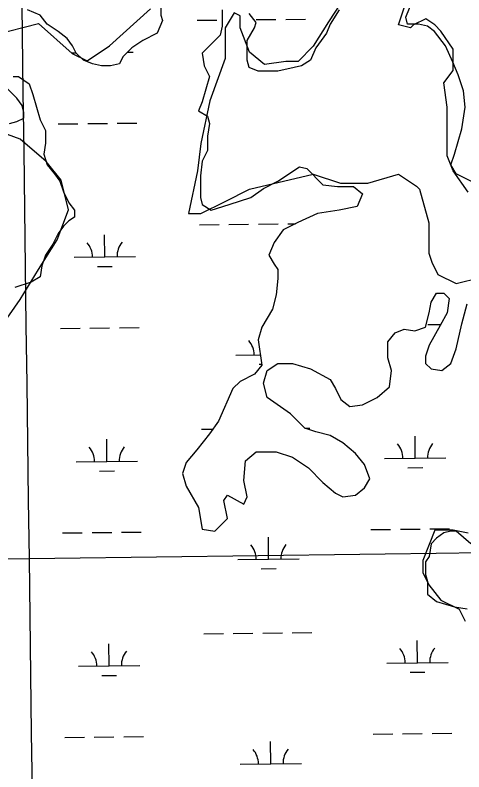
# Model space of a CAD drawing. Extents: x 3734862 to 3772949, y 391520 to 417239.
# Drawn here: x 3752124 to 3752854, y 408795 to 410026 of the extents above; entities that cross this region are included whole.
import ezdxf

# ---------------------------------------------------------------- set-up
doc = ezdxf.new("R2010")
doc.units = 0
for name, color, linetype in [('V-GRID-MAJR', 7, 'Continuous'), ('V-TOPO-SHOR', 7, 'Continuous'), ('V-WETL-SWMP', 7, 'Continuous')]:
    doc.layers.add(name, color=color, linetype=linetype)

msp = doc.modelspace()

# ---------------------------------------------------------------- linework, layer by layer
at = {"layer": 'V-GRID-MAJR'}
for points in [[(3752303.869, 397025.235), (3752225.4590000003, 403082.159), (3752147.005, 409142.456), (3752068.551, 415202.757), (3752068.507, 415206.125)], [(3738908.566, 408973.485), (3741556.258, 409006.89400000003), (3746851.637, 409074.29000000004), (3752147.005, 409142.456), (3757442.364, 409211.393), (3762737.7120000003, 409281.10000000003), (3768033.0500000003, 409351.577), (3770680.715, 409387.104)]]:
    msp.add_spline(points, degree=3, dxfattribs=at)
at = {"layer": 'V-TOPO-SHOR'}
for points in [[(3752089.4316890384, 409994.0989449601), (3752162.184332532, 410012.28710583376), (3752216.7488151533, 409963.7853435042), (3752240.9996963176, 409951.65990292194), (3752277.3760180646, 409975.91078408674), (3752344.065941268, 410036.53798699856)], [(3752653.626571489, 410044.82850405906), (3752633.827392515, 410015.1297355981), (3752609.0784187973, 409975.53137765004), (3752584.32944508, 409950.78240393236), (3752564.5302661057, 409950.78240393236), (3752529.881702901, 409945.8326091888), (3752505.1327291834, 409965.631788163), (3752490.2833449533, 410005.23014611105), (3752490.2833449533, 410025.02932508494), (3752480.383755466, 410029.9791198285), (3752465.5343712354, 410005.23014611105), (3752465.5343712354, 409985.43096713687), (3752465.5343712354, 409955.73219867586), (3752440.7853975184, 409886.43507226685), (3752425.9360132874, 409817.13794585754), (3752420.986218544, 409772.5897931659), (3752406.1368343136, 409703.2926667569), (3752425.9360132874, 409703.2926667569), (3752465.5343712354, 409723.091845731), (3752505.1327291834, 409742.89102470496), (3752609.0784187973, 409767.6399984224), (3752653.626571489, 409752.790614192), (3752698.1747241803, 409752.790614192), (3752747.6726716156, 409767.6399984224), (3752777.3714400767, 409747.84081944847), (3752782.3212348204, 409742.89102470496), (3752797.1706190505, 409688.4432825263), (3752797.1706190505, 409668.64410355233), (3752797.1706190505, 409658.74451406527), (3752797.1706190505, 409638.9453350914), (3752802.120413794, 409624.09595086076), (3752812.020003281, 409604.2967718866), (3752841.7187717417, 409589.4473876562), (3752881.31712969, 409599.3469771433)], [(3752861.517950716, 409737.9412299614), (3752836.7689769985, 409772.5897931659), (3752826.8693875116, 409797.3387668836), (3752826.8693875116, 409836.93712483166), (3752826.8693875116, 409876.5354827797), (3752821.9195927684, 409916.1338407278), (3752836.7689769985, 409935.93301970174), (3752836.7689769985, 409970.5815829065), (3752816.9697980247, 410000.2803513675), (3752807.070208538, 410010.17994085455), (3752792.220824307, 410020.0795303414), (3752772.4216453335, 410010.17994085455), (3752767.47185059, 410005.23014611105), (3752747.6726716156, 410010.17994085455), (3752757.572261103, 410039.87870931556)], [(3752089.4316890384, 409503.0186013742), (3752131.870731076, 409563.645804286), (3752162.184332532, 409612.1475666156), (3752192.497933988, 409660.64932894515), (3752210.686094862, 409709.1510912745), (3752198.5606542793, 409757.6528536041), (3752174.3097731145, 409787.96645506), (3752131.870731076, 409824.3427768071), (3752065.180807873, 409848.5936579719)], [(3752861.517950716, 409183.56421868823), (3752836.7689769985, 409188.5140134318), (3752807.070208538, 409188.5140134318), (3752787.2710295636, 409139.01606599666), (3752787.2710295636, 409119.2168870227), (3752797.1706190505, 409099.4177080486), (3752816.9697980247, 409074.66873433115), (3752846.6685664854, 409059.81935010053), (3752856.5681559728, 409040.0201711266)]]:
    msp.add_lwpolyline(points, dxfattribs=at)
at = {"layer": 'V-WETL-SWMP'}
for p, q in [((3752420.299438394, 410017.7577447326), (3752452.297640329, 410018.0957368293)), ((3752516.2940442, 410018.7717210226), (3752548.292246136, 410019.1097131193)), ((3752564.291347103, 410019.27870916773), (3752596.2895490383, 410019.6167012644)), ((3752216.2548874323, 409964.8576229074), (3752222.9110243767, 409964.9279306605)), ((3752306.760966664, 409965.8136247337), (3752316.24926848, 409965.9138482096)), ((3752242.0647350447, 409849.6918092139), (3752274.0629369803, 409850.02980131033)), ((3752290.0620379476, 409850.1987973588), (3752322.060239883, 409850.53678945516)), ((3752194.067432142, 409849.18482106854), (3752226.065634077, 409849.5228131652)), ((3752423.8132573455, 409685.10130302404), (3752455.811459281, 409685.4392951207)), ((3752471.8105602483, 409685.60829116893), (3752503.8087621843, 409685.94628326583)), ((3752519.8078631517, 409686.11527931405), (3752551.8060650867, 409686.4532714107)), ((3752567.805166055, 409686.62226745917), (3752580.3322207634, 409686.7545888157)), ((3752269.765896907, 409632.72929384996), (3752269.3856534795, 409668.72728558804)), ((3752219.768706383, 409632.2011811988), (3752319.763087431, 409633.25740650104)), ((3752257.929558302, 409617.1724076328), (3752281.9282097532, 409617.4259017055)), ((3752293.5758568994, 409517.54235565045), (3752325.574058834, 409517.88034774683)), ((3752795.4556549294, 409522.8436349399), (3752816.5630501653, 409523.0665891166)), ((3752197.581251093, 409516.5283793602), (3752229.5794530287, 409516.8663714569)), ((3752245.578553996, 409517.03536750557), (3752277.5767559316, 409517.373359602)), ((3752482.8996542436, 409473.1095638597), (3752522.832323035, 409473.53136651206)), ((3752521.060506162, 409458.0807902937), (3752525.0321611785, 409458.1227422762)), ((3752427.327076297, 409352.4448613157), (3752445.489840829, 409352.63671181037)), ((3752595.408263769, 409354.2202771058), (3752603.3171869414, 409354.3038178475)), ((3752273.2797158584, 409300.07285214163), (3752272.8994724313, 409336.0708438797)), ((3752775.1595138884, 409305.3741314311), (3752774.7792704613, 409341.3721231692)), ((3752223.2825253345, 409299.5447394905), (3752323.2769063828, 409300.6009647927)), ((3752725.1623233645, 409304.84601878), (3752825.1567044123, 409305.90224408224)), ((3752261.443377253, 409284.5159659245), (3752285.442028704, 409284.7694599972)), ((3752763.323175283, 409289.817245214), (3752787.321826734, 409290.07073928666)), ((3752297.089675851, 409184.8859139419), (3752329.087877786, 409185.22390603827)), ((3752702.9748680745, 409189.1732169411), (3752734.97307001, 409189.5112090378)), ((3752750.972170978, 409189.6802050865), (3752782.970372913, 409190.0181971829)), ((3752798.9694738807, 409190.18719323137), (3752830.967675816, 409190.5251853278)), ((3752201.0950700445, 409183.87193765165), (3752233.0932719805, 409184.2099297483)), ((3752249.092372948, 409184.378925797), (3752281.090574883, 409184.71691789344)), ((3752536.4106637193, 409140.9812348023), (3752536.0304202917, 409176.9792265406)), ((3752486.413473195, 409140.45312215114), (3752586.407854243, 409141.50934745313)), ((3752524.5743251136, 409125.42434858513), (3752548.572976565, 409125.67784265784)), ((3752430.8408952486, 409019.78841960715), (3752462.839097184, 409020.1264117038)), ((3752478.8381981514, 409020.29540775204), (3752510.836400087, 409020.63339984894)), ((3752526.835501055, 409020.80239589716), (3752558.83370299, 409021.14038799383)), ((3752574.8328039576, 409021.3093840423), (3752606.8310058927, 409021.64737613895)), ((3752276.79353481, 408967.41641043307), (3752276.413291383, 409003.41440217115)), ((3752778.67333284, 408972.71768972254), (3752778.2930894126, 409008.7156814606)), ((3752226.796344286, 408966.88829778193), (3752326.790725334, 408967.94452308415)), ((3752728.676142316, 408972.18957707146), (3752828.670523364, 408973.2458023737)), ((3752264.957196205, 408951.8595242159), (3752288.955847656, 408952.1130182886)), ((3752766.8369942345, 408957.16080350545), (3752790.835645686, 408957.4142975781)), ((3752706.4886870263, 408856.51677523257), (3752738.486888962, 408856.85476732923)), ((3752754.485989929, 408857.0237633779), (3752786.4841918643, 408857.36175547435)), ((3752802.483292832, 408857.5307515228), (3752834.481494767, 408857.8687436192)), ((3752204.6088889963, 408851.2154959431), (3752236.607090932, 408851.55348803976)), ((3752252.606191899, 408851.72248408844), (3752284.6043938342, 408852.0604761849)), ((3752300.603494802, 408852.22947223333), (3752332.6016967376, 408852.5674643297)), ((3752539.9244826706, 408808.32479309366), (3752539.5442392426, 408844.322784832)), ((3752489.9272921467, 408807.7966804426), (3752589.9216731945, 408808.85290574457))]:
    msp.add_line(p, q, dxfattribs=at)
for points in [[(3752871.256, 409753.085), (3752841.932, 409767.757), (3752833.1350000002, 409782.428), (3752839, 409800.034), (3752850.7290000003, 409841.114), (3752856.594, 409876.326), (3752853.662, 409902.735), (3752844.865, 409929.14400000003), (3752836.0670000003, 409949.684), (3752824.338, 409976.093), (3752806.744, 409999.567), (3752795.014, 410008.37), (3752780.352, 410011.304), (3752762.758, 410011.304), (3752759.825, 410023.042), (3752771.555, 410052.385)], [(3752249.59, 409946.751), (3752234.9280000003, 409952.619), (3752223.198, 409964.356), (3752217.3340000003, 409976.094), (3752208.536, 409987.831), (3752193.875, 409999.568), (3752176.2800000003, 410011.305), (3752164.551, 410025.977), (3752144.024, 410034.78)], [(3752361.021, 410037.71400000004), (3752361.021, 410025.977), (3752363.953, 410017.174), (3752355.156, 409996.634), (3752331.697, 409984.897), (3752314.103, 409973.159), (3752299.441, 409958.488), (3752293.576, 409946.751), (3752278.914, 409943.816), (3752264.252, 409943.816), (3752249.59, 409946.751)], [(3752460.721, 410034.779), (3752460.721, 410008.37), (3752457.789, 409993.699), (3752428.465, 409964.355), (3752431.397, 409943.815), (3752440.194, 409926.20900000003), (3752428.465, 409885.129), (3752422.6, 409870.457), (3752437.262, 409861.654), (3752440.194, 409849.917), (3752437.262, 409829.37700000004), (3752437.262, 409805.903), (3752428.465, 409788.297), (3752425.5330000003, 409764.822), (3752425.5330000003, 409729.61), (3752428.465, 409717.873), (3752443.127, 409709.07)], [(3752651.327, 410034.779), (3752636.665, 410011.304), (3752630.8000000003, 409996.63300000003), (3752613.2060000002, 409973.158), (3752604.4080000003, 409952.618), (3752589.7460000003, 409943.815), (3752578.017, 409940.881), (3752551.625, 409935.012), (3752519.369, 409935.012), (3752504.707, 409940.881), (3752501.775, 409952.618), (3752501.775, 409984.896), (3752513.504, 410005.436), (3752516.437, 410014.239), (3752504.707, 410028.91000000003)], [(3752120.565, 409926.21), (3752129.362, 409926.21), (3752146.9560000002, 409914.473), (3752152.821, 409896.867), (3752164.551, 409855.787), (3752173.348, 409838.181), (3752173.348, 409817.641), (3752170.415, 409800.03500000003), (3752176.2800000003, 409782.429), (3752188.0100000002, 409767.757), (3752196.807, 409756.02), (3752202.6720000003, 409738.414), (3752211.469, 409720.809), (3752220.2660000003, 409709.071), (3752220.2660000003, 409697.33400000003), (3752211.469, 409691.465), (3752202.6720000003, 409682.662), (3752193.875, 409670.925), (3752185.077, 409653.319), (3752173.348, 409635.713), (3752167.483, 409618.108), (3752164.551, 409600.50200000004), (3752149.889, 409591.699), (3752123.497, 409582.896)], [(3752114.7, 409849.918), (3752126.43, 409852.853), (3752138.159, 409858.721), (3752138.159, 409867.52400000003), (3752135.227, 409879.261), (3752126.43, 409890.999), (3752111.768, 409905.67)], [(3752443.127, 409709.07), (3752472.451, 409717.873), (3752507.64, 409729.61), (3752528.166, 409744.282), (3752551.625, 409756.01900000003), (3752586.8140000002, 409779.494), (3752598.544, 409776.559), (3752624.935, 409750.151), (3752648.394, 409747.216), (3752674.786, 409747.216), (3752689.448, 409735.479), (3752680.651, 409714.939), (3752651.327, 409709.07), (3752616.1380000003, 409703.202), (3752583.882, 409688.53), (3752560.423, 409676.793), (3752545.761, 409656.253), (3752536.963, 409635.712), (3752545.761, 409621.041), (3752551.625, 409612.238), (3752551.625, 409597.566), (3752548.693, 409571.158), (3752542.828, 409547.683), (3752525.234, 409518.34), (3752519.369, 409497.8), (3752525.234, 409456.719), (3752513.504, 409442.048), (3752490.045, 409430.311), (3752478.316, 409418.57300000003), (3752454.856, 409365.756), (3752440.194, 409345.216), (3752419.668, 409318.80700000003), (3752402.073, 409298.267), (3752396.2090000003, 409280.661), (3752402.073, 409260.121), (3752422.6, 409224.909), (3752428.465, 409189.697), (3752448.992, 409186.76300000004), (3752469.518, 409207.303), (3752463.654, 409236.646), (3752469.518, 409245.449), (3752495.91, 409230.777), (3752501.775, 409242.515), (3752495.91, 409268.923), (3752498.842, 409301.201), (3752516.437, 409315.87200000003), (3752548.693, 409315.87200000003), (3752575.085, 409307.07), (3752601.4760000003, 409289.46400000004), (3752624.935, 409265.989), (3752645.4620000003, 409248.38300000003), (3752657.1920000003, 409242.515), (3752677.718, 409245.449), (3752692.38, 409257.186), (3752701.177, 409271.858), (3752692.38, 409295.332), (3752677.718, 409312.938), (3752657.1920000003, 409330.544), (3752636.665, 409342.281), (3752613.2060000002, 409348.15), (3752595.611, 409354.01900000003), (3752572.1520000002, 409377.493), (3752534.031, 409403.902), (3752528.166, 409427.376), (3752534.031, 409447.917), (3752551.625, 409459.654), (3752575.085, 409459.654), (3752604.4080000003, 409450.851), (3752636.665, 409433.245), (3752645.4620000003, 409418.57300000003), (3752654.259, 409400.968), (3752668.921, 409389.23), (3752689.448, 409392.16500000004), (3752712.907, 409403.902), (3752733.434, 409421.50800000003), (3752736.366, 409447.917), (3752730.501, 409468.457), (3752730.501, 409494.865), (3752742.231, 409509.537), (3752756.893, 409515.406), (3752774.487, 409512.471), (3752792.082, 409518.34), (3752797.946, 409541.814), (3752800.879, 409559.42), (3752809.676, 409574.092), (3752821.4050000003, 409574.092), (3752830.203, 409565.289), (3752827.27, 409541.814), (3752815.541, 409521.27400000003), (3752797.946, 409488.99700000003), (3752792.082, 409471.391), (3752792.082, 409459.654), (3752800.879, 409450.851), (3752818.473, 409447.917), (3752833.1350000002, 409459.654), (3752841.932, 409483.128), (3752850.7290000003, 409524.20900000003), (3752859.5270000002, 409556.48600000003)], [(3752865.3910000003, 409166.223), (3752841.932, 409186.76300000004), (3752833.1350000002, 409186.76300000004), (3752821.4050000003, 409183.828), (3752809.676, 409175.025), (3752800.879, 409166.223), (3752797.946, 409145.68200000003), (3752792.082, 409136.879), (3752792.082, 409116.33900000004), (3752795.014, 409104.602), (3752795.014, 409084.06200000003), (3752809.676, 409072.325), (3752839, 409063.522), (3752859.5270000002, 409060.587)]]:
    msp.add_lwpolyline(points, dxfattribs=at)
for centre, radius, start, end in [((3752214.521049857, 409632.6205806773), 35.24628790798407, 359.8333636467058, 41.37702198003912), ((3752325.0007139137, 409633.7875604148), 35.246287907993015, 139.83336126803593, 181.37701960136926), ((3752477.651997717, 409473.5289633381), 35.24628790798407, 359.8333636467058, 41.37702198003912), ((3752218.0348688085, 409299.96413896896), 35.24628790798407, 359.8333636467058, 41.37702198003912), ((3752328.5145328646, 409301.1311187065), 35.246287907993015, 139.83336126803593, 181.37701960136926), ((3752719.9146668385, 409305.26541825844), 35.24628790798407, 359.8333636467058, 41.37702198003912), ((3752830.3943308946, 409306.43239799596), 35.246287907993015, 139.83336126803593, 181.37701960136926), ((3752481.1658166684, 409140.87252162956), 35.24628790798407, 359.8333636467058, 41.37702198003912), ((3752591.6454807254, 409142.0395013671), 35.246287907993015, 139.83336126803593, 181.37701960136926), ((3752221.54868776, 408967.3076972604), 35.24628790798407, 359.8333636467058, 41.37702198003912), ((3752332.0283518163, 408968.4746769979), 35.246287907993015, 139.83336126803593, 181.37701960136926), ((3752723.42848579, 408972.6089765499), 35.24628790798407, 359.8333636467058, 41.37702198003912), ((3752833.9081498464, 408973.7759562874), 35.246287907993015, 139.83336126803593, 181.37701960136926), ((3752484.6796356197, 408808.216079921), 35.24628790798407, 359.8333636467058, 41.37702198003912), ((3752595.1592996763, 408809.3830596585), 35.246287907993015, 139.83336126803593, 181.37701960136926)]:
    msp.add_arc(centre, radius, start, end, dxfattribs=at)

doc.saveas('drawing.dxf')
